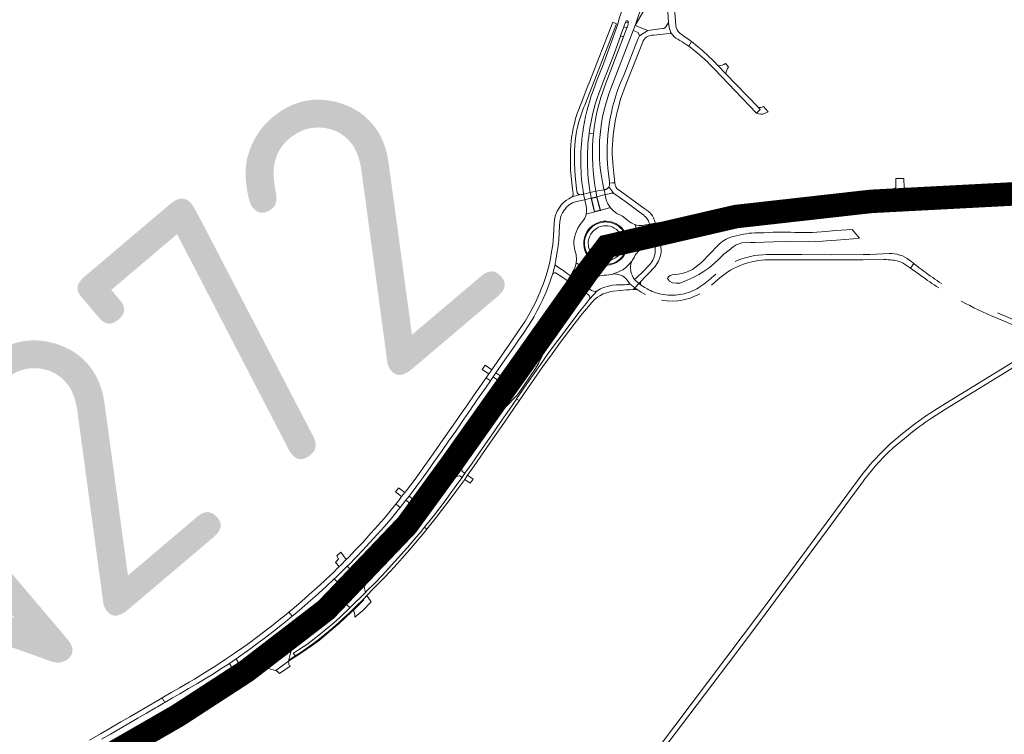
# Model space of a CAD drawing. Header units: metres. Extents: x 166325 to 190320, y 381923 to 404576.
# Tile 721 of 1056: x 174674 to 175302, y 394860 to 395316. Entities that reach past the tile are written whole.
import ezdxf

# ---------------------------------------------------------------- set-up
doc = ezdxf.new("R2010")
doc.units = ezdxf.units.M
for name, color, linetype, lineweight in [('B-WE-OG-WATER_MEER-GV', 8, 'Continuous', 18), ('B-WE-VH-VERHARDING_ASFALT-GV', 8, 'Continuous', 18), ('B-WE-VH-VERHARDING_BETON-GV', 8, 'Continuous', 18), ('B-WE-VH-VERHARDING_BETONSTRAATSTEEN-GV', 8, 'Continuous', 18), ('B-WE-VH-VERHARDING_N-WEG', 8, 'Continuous', 18), ('B-WE-VH-VERHARDING_STRAATBAKSTEEN-GV', 8, 'Continuous', 18), ('X-XX-AL-TEKENBLAD-T50', 4, 'Continuous', 50)]:
    doc.layers.add(name, color=color, linetype=linetype, lineweight=lineweight)
doc.styles.add('NLCS-ISO-M500-T50', font='NLCS-ISO.ttf', dxfattribs={"height": 2.5})

msp = doc.modelspace()

# ---------------------------------------------------------------- linework, layer by layer
at = {"layer": 'B-WE-OG-WATER_MEER-GV'}
for points in [[(175127.935, 395177.094, 0.1381617), (175119.154, 395171.791)], [(175142.546, 395179.623, 0.0640236), (175135.252, 395178.778)], [(175187.781, 395180.59, -0.0465622), (175165.209, 395180.163)], [(175108.431, 395160.895, -0.1976781), (175091.13, 395153.201)], [(175091.13, 395153.201, 0.2905633), (175086.812, 395150.494)]]:
    msp.add_lwpolyline(points, format="xyb", dxfattribs=at)
at = {"layer": 'B-WE-OG-WATER_MEER-GV', "flags": 128}
for points in [[(175135.252, 395178.778), (175127.935, 395177.094)], [(175165.209, 395180.163), (175154.203, 395180.039), (175148.212, 395179.788), (175142.546, 395179.623)], [(175142.721, 395173.626), (175148.424, 395173.792), (175154.362, 395174.04), (175165.277, 395174.163), (175176.615, 395174.006), (175185.915, 395174.354), (175188.279, 395174.611), (175194.559, 395175.134), (175205.33, 395175.896), (175209.304, 395176.394), (175204.613, 395181.86), (175194.098, 395181.116), (175187.781, 395180.59)], [(175086.812, 395150.494), (175088.097, 395148.887), (175089.939, 395147.894), (175092.298, 395147.534), (175094.724, 395147.641), (175097.54, 395148.618), (175103.243, 395151.294), (175106.79, 395153.158), (175109.633, 395154.752), (175113.356, 395157.38), (175118.778, 395162.165), (175122.853, 395166.173), (175126.256, 395168.656), (175128.677, 395170.678), (175130.581, 395171.982), (175134.338, 395173.418), (175136.51, 395173.677), (175139.636, 395173.502), (175142.721, 395173.626)], [(175119.154, 395171.791), (175108.431, 395160.895)]]:
    msp.add_lwpolyline(points, dxfattribs=at)
at = {"layer": 'B-WE-VH-VERHARDING_ASFALT-GV', "flags": 128}
for points in [[(175066.186, 395311.994), (175076.025, 395341.066), (175079.16, 395352.719), (175079.653, 395354.554), (175084.326, 395376.665), (175084.56, 395377.77), (175087.16, 395401.573), (175088.69, 395415.576), (175088.96, 395423.93)], [(175072.797, 395375.632), (175070.886, 395365.972), (175068.963, 395357.757), (175068.507, 395355.807), (175062.896, 395335.94), (175056.07, 395316.328), (175055.156, 395312.776), (175048.825, 395295.159), (175045.364, 395285.906), (175042.002, 395277.486), (175039.384, 395270.3)], [(175042.964, 395268.653), (175045.876, 395276.022), (175049.094, 395284.108), (175053.017, 395294.606), (175056.824, 395305.091), (175056.927, 395305.38), (175058.997, 395311.189), (175060.016, 395314.153), (175060.183, 395314.574)], [(175034.11, 395261.199), (175054.374, 395313.071), (175051.887, 395314.138), (175036.837, 395275.493), (175036.081, 395273.402), (175031.732, 395262.25)], [(175060.907, 395310.431), (175058.714, 395304.651), (175046.875, 395273.446)], [(175050.793, 395271.884), (175064.877, 395308.83), (175066.186, 395311.994)], [(175061.742, 395313.664), (175060.016, 395314.153), (175058.997, 395311.189), (175060.907, 395310.431)], [(175083.631, 395309.954), (175078.802, 395309.429), (175074.378, 395308.796), (175069.003, 395305.461), (175068.001, 395303.315), (175059.144, 395280.711)], [(175087.965, 395310.858), (175087.526, 395313.945), (175085.791, 395311.171)], [(175078.029, 395305.782), (175086.082, 395306.588), (175089.345, 395306.824)], [(175061.35, 395276.931), (175070.803, 395301.01)], [(175124.115, 395281.209), (175119.204, 395286.34), (175116.17, 395289.51), (175109.261, 395295.82), (175105.769, 395298.807), (175102.212, 395301.718), (175100.36, 395298.84)], [(175113.857, 395287.133), (175116.679, 395284.243), (175143.582, 395256.132), (175146.017, 395258.326), (175144.586, 395259.822), (175124.115, 395281.209)], [(175048.535, 395223.758), (175048.745, 395220.963), (175049.863, 395212.273), (175049.902, 395211.338), (175051.732, 395211.521), (175053.222, 395211.703), (175052.686, 395217.664), (175051.946, 395223.846), (175051.864, 395224.535), (175051.559, 395229.848)], [(175026.008, 395202.738), (175030.595, 395204.011), (175030.7, 395204.018), (175030.456, 395204.093), (175030.223, 395204.196), (175030.004, 395204.328), (175029.802, 395204.485), (175029.621, 395204.666), (175029.463, 395204.867), (175029.331, 395205.086), (175029.227, 395205.319), (175028.736, 395208.03)], [(175040.341, 395211.394), (175041.117, 395206.197), (175046.381, 395207.149), (175046.299, 395207.479), (175045.338, 395212.022)], [(175026.256, 395207.502), (175026.725, 395204.98)], [(175033.345, 395204.353), (175037.549, 395205.343)], [(175302.352, 395207.581), (175293.061, 395207.028), (175278.078, 395206.536), (175262.704, 395206.176), (175250.158, 395205.972), (175240.767, 395205.689), (175235.099, 395205.577), (175230.723, 395205.378), (175230.738, 395205.021), (175230.863, 395202.073), (175230.878, 395201.723), (175246.725, 395202.236), (175258.834, 395202.386), (175271.818, 395202.64), (175279.36, 395202.915), (175283.061, 395202.924), (175289.424, 395203.281), (175301.168, 395203.876), (175316.102, 395204.895)], [(175228.183, 395166.458), (175220.203, 395166.006), (175215.909, 395165.898), (175211.613, 395165.869), (175191.376, 395165.737), (175172.518, 395165.871), (175158.677, 395165.844), (175150.149, 395165.853)], [(175151.071, 395162.44), (175158.091, 395162.483), (175172.509, 395162.571), (175191.375, 395162.437), (175211.634, 395162.569), (175224.875, 395162.656)], [(175237.972, 395159.804), (175241.802, 395157.212), (175243.919, 395160.183), (175241.143, 395162.372)], [(175250.427, 395155.104), (175249.139, 395156.092), (175247.399, 395157.381), (175243.919, 395160.183), (175241.802, 395157.212), (175241.806, 395157.209), (175248.482, 395152.437)], [(175117.642, 395153.264), (175114.977, 395151.003), (175114.337, 395150.459)], [(175073.803, 395143.98), (175072.431, 395144.763), (175070.221, 395146.05), (175068.57, 395147.329), (175066.027, 395144.624), (175067.487, 395143.563)], [(175069.711, 395148.543), (175068.57, 395147.329), (175070.221, 395146.05)], [(175114.91, 395146.238), (175117.071, 395148.178)], [(175117.071, 395148.178), (175120.225, 395151.009)], [(175083.118, 395136.667), (175083.766, 395136.578), (175086.577, 395136.27), (175090.055, 395136.177), (175093.386, 395136.35)], [(175326.953, 395116.471), (175322.336, 395118.185), (175317.771, 395120.032), (175314.194, 395121.504), (175297.288, 395128.633)], [(175296.074, 395125.689), (175314.107, 395118.138), (175320.765, 395115.388)], [(175255.218, 395061.5), (175264.221, 395067.163), (175314.195, 395098.014), (175312.573, 395100.538), (175261.301, 395069.063), (175251.381, 395062.664), (175244.361, 395057.664), (175237.531, 395052.312)], [(175233.029, 395044.53), (175240.221, 395050.442)], [(175223.673, 395040.066), (175217.561, 395033.562), (175216.165, 395032.012), (175210.831, 395025.252), (175146.141, 394937.75), (175069.314, 394835.979), (175063.501, 394828.279), (175065.94, 394826.341), (175071.756, 394834.02), (175130.311, 394911.341), (175146.081, 394932.471), (175210.161, 395019.163)], [(174758.718, 394859.259), (174760.411, 394860.255), (174766.489, 394863.798), (174767.975, 394864.664), (174773.387, 394867.851), (174777.269, 394870.138), (174782.486, 394873.196), (174788.383, 394876.77), (174794.89, 394880.643), (174800.564, 394884.101), (174806.365, 394887.757), (174812.633, 394891.754), (174818.9, 394895.887), (174824.678, 394899.748), (174829.083, 394902.692), (174829.228, 394902.789), (174833.358, 394905.683), (174838.006, 394909.262), (174847.622, 394916.639), (174847.821, 394917.082), (174851.95, 394920.472), (174856.137, 394923.963), (174856.498, 394924.258), (174856.253, 394924.556), (174854.387, 394926.817), (174854.18, 394927.067), (174850.943, 394924.417), (174844.492, 394919.203), (174841.176, 394916.595), (174837.053, 394913.372), (174833.369, 394910.592), (174828.722, 394907.216), (174824.374, 394904.152), (174818.994, 394900.404), (174812.561, 394896.094), (174806.233, 394891.97), (174798.5, 394887.119), (174792.035, 394883.079), (174786.715, 394879.892), (174778.61, 394875.058), (174773.698, 394872.155), (174771.588, 394870.925), (174767.81, 394868.723), (174764.679, 394866.892), (174763.691, 394866.314), (174757.895, 394862.973), (174756.889, 394862.385), (174757.053, 394862.105), (174758.535, 394859.572)], [(174725.953, 394856.683), (174731.626, 394860.005), (174737.725, 394863.547), (174743.914, 394867.149), (174748.997, 394870.115), (174754.623, 394873.407), (174760.302, 394876.726), (174761.515, 394877.425), (174765.359, 394879.639), (174766.202, 394880.132), (174765.369, 394881.556), (174764.507, 394883.029), (174761.844, 394881.48), (174755.265, 394877.648), (174748.994, 394873.991), (174743.915, 394871.043), (174738.295, 394867.714), (174731.759, 394863.974), (174725.227, 394860.18), (174718.244, 394856.067)], [(174747.134, 394856.686), (174756.889, 394862.385), (174756.736, 394862.646), (174755.263, 394865.164), (174755.072, 394865.49), (174748.7, 394861.754), (174739.985, 394856.681)], [(174758.535, 394859.572), (174757.053, 394862.105), (174756.889, 394862.385), (174747.134, 394856.686)]]:
    msp.add_lwpolyline(points, dxfattribs=at)
at = {"layer": 'B-WE-VH-VERHARDING_ASFALT-GV'}
for points in [[(175060.907, 395310.431, 0.0905774), (175061.742, 395313.664)], [(175085.791, 395311.171, -0.2799198), (175083.631, 395309.954)], [(175070.803, 395301.01, -0.3528922), (175078.029, 395305.782)], [(175100.36, 395298.84, -0.0310281), (175113.857, 395287.133)], [(175059.144, 395280.711, 0.1243305), (175048.535, 395223.758)], [(175051.559, 395229.848, -0.0991249), (175061.35, 395276.931)], [(175043.809, 395242.341, -0.0707513), (175050.793, 395271.884)], [(175039.384, 395270.3, 0.0531857), (175032.749, 395243.845)], [(175031.732, 395262.25, 0.0483885), (175026.754, 395246.543)], [(175029.201, 395245.956, -0.0482245), (175034.11, 395261.199)], [(175026.754, 395246.543, 0.0186246), (175025.655, 395240.256)], [(175028.101, 395239.84, -0.0186253), (175029.201, 395245.956)], [(175025.655, 395240.256, 0.0639004), (175026.256, 395207.502)], [(175028.736, 395208.03, -0.0544165), (175028.101, 395239.84)], [(175032.749, 395243.845, 0.0773321), (175033.345, 395204.353)], [(175037.549, 395205.343, -0.0755383), (175036.873, 395243.284)], [(175039.616, 395242.911, 0.0643148), (175040.341, 395211.394)], [(175045.338, 395212.022, -0.0707491), (175043.809, 395242.341)], [(175026.725, 395204.98, -0.2430486), (175026.008, 395202.738)], [(175150.149, 395165.853, 0.106044), (175129.93, 395161.397)], [(175241.143, 395162.372, 0.1782343), (175228.183, 395166.458)], [(175120.225, 395151.009, -0.1793134), (175151.071, 395162.44)], [(175224.875, 395162.656, -0.0322609), (175230.299, 395162.337)], [(175230.299, 395162.337, -0.1134942), (175237.972, 395159.804)], [(175248.482, 395152.437, 0.0154121), (175259.794, 395144.553)], [(175261.56, 395147.342, -0.0154108), (175250.427, 395155.104)], [(175070.221, 395146.05, -0.3361072), (175069.711, 395148.543)], [(175114.337, 395150.459, -0.0406716), (175105.445, 395143.99)], [(175067.487, 395143.563, 0.0337034), (175072.845, 395140.338)], [(175082.928, 395140.563, -0.0735247), (175073.803, 395143.98)], [(175094.63, 395140.299, -0.0912663), (175082.928, 395140.563)], [(175093.386, 395136.35, 0.0925893), (175107.373, 395140.809)], [(175105.445, 395143.99, -0.0836839), (175094.63, 395140.299)], [(175274.179, 395136.173, 0.0301612), (175296.074, 395125.689)], [(175240.221, 395050.442, -0.0285204), (175255.218, 395061.5)], [(175237.531, 395052.312, 0.0298801), (175223.673, 395040.066)], [(175221.219, 395033.001, -0.0331204), (175233.029, 395044.53)], [(175210.161, 395019.163, -0.0293241), (175221.219, 395033.001)]]:
    msp.add_lwpolyline(points, format="xyb", dxfattribs=at)
at = {"layer": 'B-WE-VH-VERHARDING_ASFALT-GV', "flags": 128}
for points in [[(175074.378, 395308.796), (175066.186, 395311.994), (175064.877, 395308.83), (175068.211, 395307.595), (175069.003, 395305.461)], [(175049.504, 395209.106), (175049.238, 395208.72), (175048.941, 395208.384), (175048.579, 395208.059), (175048.242, 395207.811), (175047.987, 395207.66), (175047.754, 395207.545), (175047.53, 395207.451), (175047.292, 395207.354), (175047.105, 395207.287), (175046.939, 395207.229), (175046.381, 395207.149), (175047.041, 395204.088), (175049.58, 395204.633), (175050.967, 395204.932), (175051.653, 395205), (175052.032, 395205.019), (175052.539, 395204.908)], [(175049.702, 395209.556), (175049.504, 395209.106), (175052.539, 395204.908), (175053.092, 395204.64), (175060.224, 395199.441), (175068.763, 395193.209), (175071.666, 395190.964), (175072.006, 395190.651), (175072.751, 395189.966), (175073.429, 395189.182), (175073.897, 395188.58), (175074.307, 395187.987), (175074.699, 395187.348), (175074.863, 395186.953), (175074.932, 395186.773), (175075.015, 395186.555), (175075.145, 395186.09), (175075.3, 395185.169), (175079.005, 395185.793), (175078.679, 395187.157), (175078.587, 395187.541), (175077.965, 395189.337), (175077.309, 395190.568), (175076.876, 395191.139), (175076.472, 395191.671), (175075.971, 395192.174), (175075.432, 395192.669), (175074.951, 395193.029), (175074.403, 395193.443), (175073.837, 395193.886), (175072.68, 395194.777), (175066.245, 395199.431), (175064.798, 395200.482), (175057.425, 395205.842), (175055.38, 395207.347), (175054.595, 395208.059), (175053.865, 395209.045), (175053.559, 395209.875), (175053.434, 395210.486), (175053.273, 395211.126), (175053.222, 395211.703), (175051.732, 395211.521), (175049.902, 395211.338), (175049.944, 395210.423), (175049.945, 395210.409)], [(175013.769, 395153.633), (175015.255, 395159.694), (175015.294, 395160.054), (175015.399, 395160.925), (175015.678, 395162.664), (175016.071, 395164.82), (175016.554, 395167.623), (175017.105, 395171.315), (175017.523, 395175.11), (175017.85, 395180.01), (175018.001, 395184.315), (175018.177, 395186.729), (175018.331, 395187.908), (175018.567, 395189.27), (175018.603, 395189.478), (175019.063, 395190.849), (175019.956, 395192.564), (175020.957, 395194.234), (175021.47, 395194.864), (175022.381, 395195.983), (175024.215, 395197.602), (175026.311, 395198.81), (175028.214, 395199.418), (175029.914, 395199.962), (175032.932, 395200.622), (175034.039, 395200.865), (175033.345, 395204.353), (175032.713, 395204.234), (175032.177, 395204.134), (175032.084, 395204.116), (175031.985, 395204.109), (175030.7, 395204.018), (175030.595, 395204.011), (175026.008, 395202.738), (175025.586, 395202.373), (175025.018, 395202.078), (175023.817, 395201.437), (175022.345, 395200.537), (175020.53, 395198.991), (175019.263, 395197.686), (175017.929, 395195.953), (175016.364, 395193.515), (175015.775, 395192.114), (175015.211, 395190.25), (175014.795, 395188.253), (175014.583, 395185.399), (175014.441, 395182.17), (175014.15, 395177.737), (175013.624, 395172.099), (175012.79, 395167.593), (175012.159, 395163.327), (175011.543, 395160.064), (175010.818, 395157.014), (175010.154, 395154.646), (175009.98, 395154.026), (175009.481, 395152.528), (175008.83, 395150.577), (175007.699, 395147.484), (175006.296, 395143.887), (175005.541, 395142.04), (175004.578, 395139.684), (175002.983, 395136.185), (175001.1, 395132.475), (174999.651, 395129.679), (174998.679, 395127.898), (174996.861, 395124.845), (174996.023, 395123.443), (174991.354, 395116.515), (174986.454, 395109.314), (174980.765, 395101.014), (174975.62, 395093.656), (174974.747, 395092.396), (174972.88, 395089.703), (174971.133, 395087.185), (174972.451, 395086.276), (174973.9, 395085.276), (174975.638, 395087.798), (174977.433, 395090.465), (174981.678, 395096.577), (174985.186, 395101.649), (174988.348, 395106.213), (174988.736, 395106.785), (174991.715, 395111.182), (174994.974, 395115.804), (174998.134, 395120.499), (175000.56, 395124.277), (175001.795, 395126.371), (175003.536, 395129.736), (175005.576, 395133.706), (175007.343, 395137.233), (175008.802, 395140.647), (175008.979, 395141.059), (175010.262, 395144.26), (175011.751, 395148.184), (175012.829, 395151.522)], [(175037.549, 395205.343), (175033.345, 395204.353), (175034.039, 395200.865), (175034.502, 395200.97), (175037.858, 395201.726), (175038.206, 395201.805), (175037.86, 395203.593)], [(175041.117, 395206.197), (175037.549, 395205.343), (175037.86, 395203.593), (175038.206, 395201.805), (175041.85, 395202.665)], [(175046.381, 395207.149), (175041.117, 395206.197), (175041.85, 395202.665), (175042.328, 395202.797), (175046.515, 395203.944), (175047.041, 395204.088)], [(175170.45, 395200.632), (175170.534, 395200.161), (175171.038, 395197.326), (175171.099, 395196.981), (175174.763, 395197.425), (175194.427, 395199.443), (175210.714, 395200.694), (175229.081, 395201.665), (175230.878, 395201.723), (175230.863, 395202.073), (175230.738, 395205.021), (175230.723, 395205.378), (175229.125, 395205.344), (175221.975, 395205.101), (175212.356, 395204.586), (175203.183, 395203.924), (175199.435, 395203.601), (175196.457, 395203.39), (175192.408, 395203.049), (175181.475, 395201.953), (175172.119, 395200.855)], [(175171.099, 395196.981), (175171.151, 395196.687), (175171.672, 395193.757), (175171.765, 395193.233), (175177.408, 395193.94), (175193.704, 395195.683), (175200.042, 395196.188), (175214.648, 395197.352), (175231.034, 395198.069), (175231.017, 395198.467), (175230.892, 395201.397), (175230.878, 395201.723), (175229.081, 395201.665), (175210.714, 395200.694), (175194.427, 395199.443), (175174.763, 395197.425)], [(175331.096, 395202.636), (175331.021, 395203.11), (175330.758, 395205.984), (175330.689, 395206.314), (175316.102, 395204.895), (175301.168, 395203.876), (175289.424, 395203.281), (175283.061, 395202.924), (175279.36, 395202.915), (175271.818, 395202.64), (175258.834, 395202.386), (175246.725, 395202.236), (175230.878, 395201.723), (175230.892, 395201.397), (175231.017, 395198.467), (175231.034, 395198.069), (175234.197, 395198.207), (175252.314, 395198.627), (175273.486, 395199.093), (175293.595, 395199.691), (175314.168, 395200.987), (175321.941, 395201.643)], [(175171.099, 395196.981), (175171.038, 395197.326), (175170.534, 395200.161), (175170.45, 395200.632), (175164.432, 395199.828), (175153.828, 395198.25), (175144.516, 395196.761), (175130.91, 395194.515), (175130.99, 395194.067), (175131.506, 395191.161), (175131.588, 395190.702), (175131.6, 395190.632), (175132.03, 395190.716), (175159.694, 395195.472), (175168.489, 395196.665)], [(175171.765, 395193.233), (175171.672, 395193.757), (175171.151, 395196.687), (175171.099, 395196.981), (175168.489, 395196.665), (175159.694, 395195.472), (175132.03, 395190.716), (175131.6, 395190.632), (175131.614, 395190.554), (175131.684, 395190.162), (175132.202, 395187.247), (175132.268, 395186.878), (175140.405, 395188.455), (175147.995, 395189.902), (175162.782, 395192.107)], [(175131.6, 395190.632), (175131.588, 395190.702), (175131.506, 395191.161), (175130.99, 395194.067), (175130.91, 395194.515), (175119.646, 395192.696), (175106.786, 395190.55), (175095.494, 395188.659), (175094.763, 395188.63), (175094.868, 395188.18), (175095.608, 395185.011), (175095.699, 395184.619), (175096.123, 395184.597), (175096.306, 395184.534), (175096.482, 395184.441), (175096.669, 395184.279), (175096.815, 395184.036), (175096.861, 395183.874), (175096.875, 395183.825), (175097.148, 395183.867)], [(175132.268, 395186.878), (175132.202, 395187.247), (175131.684, 395190.162), (175131.614, 395190.554), (175131.6, 395190.632), (175097.148, 395183.867), (175096.875, 395183.825), (175096.885, 395183.79), (175096.848, 395183.394), (175096.683, 395183.053), (175096.457, 395182.826), (175096.136, 395182.745), (175096.236, 395182.318), (175097.117, 395178.58), (175097.198, 395178.218), (175109.166, 395181.433), (175127.519, 395185.958)], [(175079.944, 395181.812), (175076.298, 395181.134), (175077.07, 395177.998), (175080.712, 395178.905)], [(175082.221, 395164.591), (175082.511, 395165.838), (175082.708, 395167.534), (175082.706, 395167.648), (175082.689, 395168.715), (175082.485, 395170.915), (175082.041, 395172.956), (175081.84, 395173.813), (175078.431, 395172.896), (175078.641, 395171.776), (175078.934, 395170.213), (175079.015, 395168.116), (175078.906, 395166.83), (175078.838, 395166.022), (175078.306, 395164.153), (175077.503, 395162.378), (175076.774, 395161.251), (175075.463, 395159.476), (175074.144, 395157.946), (175072.459, 395156.201), (175070.166, 395153.951), (175068.216, 395152.116), (175066.753, 395150.779), (175065.805, 395149.913), (175068.57, 395147.329), (175069.711, 395148.543), (175069.813, 395148.652), (175072.741, 395151.766), (175075.697, 395154.767), (175077.496, 395156.666), (175078.914, 395158.287), (175080.034, 395159.842), (175081.137, 395161.666)], [(175015.255, 395159.694), (175013.769, 395153.633), (175013.895, 395153.819), (175014.089, 395153.954), (175014.342, 395154.063), (175014.696, 395154.153), (175015.452, 395154.113), (175017.619, 395152.893), (175018.182, 395152.576), (175022.275, 395149.706), (175023.047, 395149.165), (175024.909, 395152.326), (175024.155, 395152.875), (175022.807, 395153.857), (175020.327, 395155.597), (175020.009, 395155.807), (175017.879, 395157.212), (175015.727, 395158.677), (175015.419, 395159.048), (175015.33, 395159.193), (175015.272, 395159.449)], [(175052.572, 395153.52), (175054, 395153.418), (175055.454, 395153.206), (175056.931, 395152.755), (175058.114, 395152.18), (175059.197, 395151.45), (175060.181, 395150.622), (175060.949, 395149.779), (175061.734, 395148.776), (175062.427, 395147.827), (175062.829, 395147.256), (175066.027, 395144.624), (175068.57, 395147.329), (175065.805, 395149.913), (175065.01, 395151.196), (175064.246, 395152.668), (175063.697, 395153.996), (175063.363, 395155.578), (175063.191, 395157.148), (175063.232, 395158.341), (175063.526, 395159.907), (175063.757, 395160.569), (175064.066, 395161.346), (175063.793, 395161.527), (175063.641, 395161.31), (175062.812, 395160.224), (175061.955, 395159.28), (175061.126, 395158.444), (175059.974, 395157.425), (175058.594, 395156.376), (175058.291, 395156.189), (175057.357, 395155.613), (175055.633, 395154.784), (175054.179, 395154.212), (175052.51, 395153.738)], [(175065.037, 395143.571), (175065.972, 395144.565), (175066.027, 395144.624), (175062.829, 395147.256), (175062.609, 395147.136), (175062.349, 395146.986), (175061.98, 395146.864), (175061.727, 395146.78), (175060.836, 395146.685), (175059.494, 395146.618), (175056.735, 395146.498), (175054.374, 395146.508), (175051.801, 395146.234), (175049.242, 395145.744), (175046.036, 395144.797), (175044.155, 395143.966), (175041.976, 395142.813), (175037.147, 395137.389), (175036.95, 395137.107), (175036.344, 395136.328), (175034.864, 395134.642), (175032.898, 395132.12), (175029.752, 395128.037), (175028.581, 395126.52), (175025.73, 395122.903), (175022.161, 395118.148), (175016.848, 395111.104), (175011.567, 395103.993), (175005.752, 395095.71), (174998.606, 395085.474), (174990.61, 395073.816), (174990.833, 395073.658), (174992.142, 395072.727), (174992.253, 395072.648), (174997.821, 395080.649), (175007.387, 395094.413), (175013.283, 395102.617), (175018.631, 395110.054), (175023.85, 395117.018), (175027.205, 395121.372), (175030.313, 395125.325), (175031.374, 395126.701), (175035.165, 395131.332), (175038.59, 395135.342), (175038.808, 395135.573), (175040.326, 395137.183), (175042.157, 395138.777), (175043.611, 395139.626), (175045.878, 395140.722), (175048.792, 395141.73), (175050.627, 395142.306), (175052.151, 395142.592), (175057.016, 395142.939), (175060.628, 395143.253), (175062.619, 395143.402)], [(175041.976, 395142.813), (175041.052, 395142.43), (175040.66, 395142.375), (175039.76, 395142.494), (175038.906, 395142.691), (175038.425, 395142.956), (175036.353, 395144.41), (175035.491, 395145.016), (175033.357, 395142.259), (175034.216, 395141.68), (175036.242, 395140.314), (175036.503, 395140.064), (175036.791, 395139.698), (175036.939, 395139.494), (175037.04, 395139.304), (175037.24, 395138.792), (175037.315, 395138.361), (175037.304, 395137.784), (175037.147, 395137.389)], [(175067.487, 395143.563), (175066.027, 395144.624), (175065.972, 395144.565), (175065.037, 395143.571), (175066.088, 395143.567)], [(175007.884, 395115.676), (175013.389, 395123.712), (175017.861, 395130.233), (175018.146, 395130.635), (175018.302, 395130.856), (175018.191, 395130.955), (175018.093, 395131.123), (175018.016, 395131.302), (175017.922, 395131.608), (175017.916, 395131.747), (175018.033, 395132.13), (175018.077, 395132.199), (175017.734, 395132.44), (175014.808, 395134.502), (175014.586, 395134.659), (175012.936, 395131.922), (175009.049, 395125.419), (175005.391, 395119.49), (175002.584, 395114.906), (174999.562, 395110.173), (174995.207, 395103.69), (174994.777, 395103.058), (174988.366, 395093.65), (174987.738, 395092.738), (174988.05, 395092.523), (174990.487, 395090.842), (174990.691, 395090.701), (174991.857, 395092.385), (174995.96, 395098.281), (175000.384, 395104.675)], [(175022.996, 395129), (175022.878, 395128.843), (175019.655, 395124.567), (175014.689, 395118.105), (175011.461, 395113.741), (175008.312, 395109.465), (175005.195, 395105.279), (175001.802, 395100.501), (174993.641, 395088.665), (174991.764, 395085.979), (174985.69, 395077.142), (174985.191, 395076.415), (174982.483, 395072.562), (174976.839, 395064.389), (174971.66, 395056.898), (174966.593, 395049.396), (174964.522, 395046.27), (174969.915, 395052.973), (174972.486, 395056.222), (174976.149, 395060.584), (174983.254, 395068.303), (174990.916, 395076.153), (174991.618, 395076.989), (174992.263, 395077.801), (175002.707, 395093.097), (175004.777, 395096.891), (175008.436, 395104.256), (175012.693, 395112.434), (175015.435, 395117.18), (175019.907, 395124.019), (175023.081, 395128.936)], [(175022.878, 395128.843), (175022.591, 395129.032), (175019.997, 395130.881), (175019.727, 395131.073), (175019.672, 395130.999), (175019.231, 395130.746), (175019.042, 395130.731), (175018.656, 395130.674), (175018.473, 395130.704), (175018.302, 395130.856), (175018.146, 395130.635), (175017.861, 395130.233), (175013.389, 395123.712), (175007.884, 395115.676), (175000.384, 395104.675), (174995.96, 395098.281), (174991.857, 395092.385), (174990.691, 395090.701), (174991.03, 395090.466), (174993.425, 395088.814), (174993.641, 395088.665), (175001.802, 395100.501), (175005.195, 395105.279), (175008.312, 395109.465), (175011.461, 395113.741), (175014.689, 395118.105), (175019.655, 395124.567)], [(174945.735, 395032.194), (174946.044, 395031.943), (174948.292, 395030.123), (174948.549, 395029.914), (174953.258, 395036.537), (174968.421, 395058.274), (174977.295, 395071.078), (174982.722, 395079.19), (174983.843, 395080.811), (174990.691, 395090.701), (174990.487, 395090.842), (174988.05, 395092.523), (174987.738, 395092.738), (174985.6, 395089.631), (174983.248, 395086.215), (174979.76, 395081.233), (174978.875, 395079.969), (174976.322, 395076.312), (174974.958, 395074.36), (174967.323, 395063.193), (174966.116, 395061.427), (174956.579, 395047.718), (174948.656, 395036.296)], [(174948.549, 395029.914), (174948.801, 395029.71), (174951.084, 395027.861), (174951.299, 395027.687), (174955.094, 395032.981), (174960.183, 395039.773), (174964.522, 395046.27), (174966.593, 395049.396), (174971.66, 395056.898), (174976.839, 395064.389), (174982.483, 395072.562), (174985.191, 395076.415), (174985.69, 395077.142), (174991.764, 395085.979), (174993.641, 395088.665), (174993.425, 395088.814), (174991.03, 395090.466), (174990.691, 395090.701), (174983.843, 395080.811), (174982.722, 395079.19), (174977.295, 395071.078), (174968.421, 395058.274), (174953.258, 395036.537)], [(174973.9, 395085.276), (174972.451, 395086.276), (174971.133, 395087.185), (174969.986, 395085.53), (174968.252, 395083.063), (174965.055, 395078.516), (174960.329, 395071.714), (174958.602, 395069.209), (174955.936, 395065.341), (174951.549, 395059.167), (174947.548, 395053.329), (174942.106, 395045.453), (174937.467, 395038.763), (174932.14, 395031.203), (174925.897, 395022.488), (174920.341, 395015.328), (174919.317, 395014.007), (174917.275, 395011.445), (174915.4, 395008.95), (174913.638, 395006.717), (174914.979, 395005.63), (174916.296, 395004.564), (174920.055, 395009.211), (174922.077, 395011.74), (174923.943, 395014.223), (174926.965, 395018.245), (174930.269, 395022.684), (174934.058, 395027.874), (174938.267, 395033.988), (174942.725, 395040.215), (174947.186, 395046.727), (174951.743, 395053.257), (174956.922, 395060.77), (174961.433, 395067.256), (174962.109, 395068.227), (174966.799, 395075.044), (174971.116, 395081.237)], [(174990.158, 395069.487), (174992.253, 395072.648), (174992.142, 395072.727), (174990.833, 395073.658), (174990.61, 395073.816), (174990.434, 395073.559), (174985.805, 395066.877), (174981.211, 395060.144), (174976.692, 395053.657), (174968.83, 395042.364), (174961.831, 395032.211), (174957.65, 395026.327), (174955.809, 395023.731), (174953.194, 395020.108), (174946.082, 395010.26), (174944.329, 395007.969), (174938.182, 394999.935), (174931.879, 394991.941), (174933.36, 394990.741), (174937.618, 394996.032), (174939.298, 394998.2), (174946.144, 395007.033), (174946.373, 395007.342), (174951.776, 395014.645), (174957.495, 395022.465), (174959.315, 395025.093), (174963.63, 395031.117), (174973.505, 395045.444), (174982.971, 395058.999), (174988.88, 395067.621)], [(174948.549, 395029.914), (174948.292, 395030.123), (174946.044, 395031.943), (174945.735, 395032.194), (174940.822, 395025.295), (174940.71, 395025.142), (174933.038, 395014.718), (174930.995, 395012.06), (174929.917, 395010.656), (174926.599, 395006.338), (174923.041, 395001.897), (174921.682, 395000.201), (174921.95, 394999.984), (174924.221, 394998.144), (174924.469, 394997.944), (174928.672, 395003.159), (174931.911, 395007.38), (174935.769, 395012.416), (174946.307, 395026.761)], [(174951.299, 395027.687), (174951.084, 395027.861), (174948.801, 395029.71), (174948.549, 395029.914), (174946.307, 395026.761), (174935.769, 395012.416), (174931.911, 395007.38), (174928.672, 395003.159), (174924.469, 394997.944), (174924.721, 394997.739), (174926.99, 394995.901), (174927.326, 394995.629), (174932.203, 395001.739), (174933.948, 395004), (174937.339, 395008.391), (174938.377, 395009.795), (174942.58, 395015.477), (174948.437, 395023.693)], [(174916.296, 395004.564), (174914.979, 395005.63), (174913.638, 395006.717), (174913.328, 395006.325), (174909.793, 395001.994), (174906.123, 394997.565), (174902.368, 394993.257), (174897.708, 394988.058), (174892.467, 394982.281), (174887.753, 394977.206), (174883.514, 394972.863), (174881.889, 394971.236), (174878.419, 394967.76), (174877.49, 394966.837), (174872.925, 394962.297), (174872.625, 394962.016), (174868.122, 394957.811), (174863.273, 394953.309), (174858.41, 394948.957), (174853.374, 394944.591), (174848.779, 394940.593), (174845.358, 394937.756), (174846.433, 394936.454), (174847.534, 394935.12), (174849.441, 394936.707), (174853.66, 394940.323), (174857.719, 394943.814), (174862.142, 394947.722), (174868.926, 394953.833), (174874.327, 394958.917), (174875.393, 394959.921), (174876.2, 394960.68), (174882.65, 394967.061), (174883.4, 394967.803), (174888.596, 394973.126), (174892.617, 394977.329), (174896.773, 394981.922), (174901.698, 394987.338), (174906.306, 394992.49), (174911.153, 394998.153), (174915.066, 395003.043)], [(174924.469, 394997.944), (174924.221, 394998.144), (174921.95, 394999.984), (174921.682, 395000.201), (174920.978, 394999.322), (174916.903, 394994.322), (174912.421, 394988.983), (174907.186, 394983.131), (174902.619, 394978.012), (174898.327, 394973.374), (174892.804, 394967.583), (174888.976, 394963.64), (174887.528, 394962.189), (174884.903, 394959.558), (174881.712, 394956.4), (174880.96, 394955.671), (174880.221, 394954.954), (174879.045, 394953.814), (174876.972, 394951.806), (174871.88, 394947.036), (174867.032, 394942.572), (174862.139, 394938.377), (174857.002, 394934.04), (174851.905, 394929.824), (174852.131, 394929.55), (174853.974, 394927.317), (174854.18, 394927.067), (174856.042, 394928.592), (174861.115, 394932.866), (174866.42, 394937.408), (174874.659, 394944.732), (174883.817, 394953.448), (174892.586, 394962.215), (174898.97, 394968.865), (174904.368, 394974.686), (174908.254, 394978.94), (174912.023, 394983.158), (174915.536, 394987.261), (174920.898, 394993.604), (174923.857, 394997.185)], [(174927.326, 394995.629), (174926.99, 394995.901), (174924.721, 394997.739), (174924.469, 394997.944), (174923.857, 394997.185), (174920.898, 394993.604), (174915.536, 394987.261), (174912.023, 394983.158), (174908.254, 394978.94), (174904.368, 394974.686), (174898.97, 394968.865), (174892.586, 394962.215), (174883.817, 394953.448), (174874.659, 394944.732), (174866.42, 394937.408), (174861.115, 394932.866), (174856.042, 394928.592), (174854.18, 394927.067), (174854.387, 394926.817), (174856.253, 394924.556), (174856.498, 394924.258), (174860.233, 394927.309), (174864.734, 394931.113), (174869.568, 394935.328), (174873.282, 394938.615), (174876.641, 394941.665), (174879.571, 394944.347), (174885.335, 394949.914), (174889.199, 394953.768), (174892.917, 394957.424), (174898.556, 394963.146), (174903.83, 394968.682), (174908.502, 394973.821), (174917.943, 394984.462), (174927.01, 394995.232)], [(174892.918, 394946.139), (174895.082, 394948.312), (174895.513, 394948.745), (174898.974, 394952.311), (174903.037, 394956.365), (174906.233, 394959.658), (174909.993, 394963.681), (174914.718, 394968.878), (174919.109, 394973.842), (174922.436, 394977.649), (174925.919, 394981.751), (174929.751, 394986.257), (174933.36, 394990.741), (174931.879, 394991.941), (174929.661, 394989.128), (174925.764, 394984.489), (174921.029, 394979.054), (174915.132, 394972.43), (174910.684, 394967.473), (174904.995, 394961.299), (174900.09, 394956.206), (174894.912, 394951.093), (174894.195, 394950.38), (174884.435, 394940.743), (174877.98, 394934.551), (174873.826, 394930.815), (174869.256, 394926.957), (174865.453, 394923.825), (174861.414, 394920.642), (174857.377, 394917.637), (174851.452, 394913.609), (174848.308, 394911.574), (174848.416, 394911.411), (174849.403, 394909.924), (174849.456, 394909.844), (174851.615, 394911.234), (174854.731, 394913.294), (174857.675, 394915.351), (174861.224, 394917.923), (174863.779, 394919.828), (174867.466, 394922.78), (174870.46, 394925.235), (174873.632, 394927.943), (174877.061, 394930.964), (174880.278, 394933.851), (174884.144, 394937.485), (174888.146, 394941.342)], [(174847.534, 394935.12), (174846.433, 394936.454), (174845.358, 394937.756), (174843.557, 394936.262), (174838.992, 394932.59), (174834.258, 394928.881), (174829.258, 394925.012), (174824.771, 394921.623), (174820.165, 394918.232), (174815.166, 394914.664), (174811.538, 394912.159), (174809.812, 394910.97), (174805.442, 394907.956), (174804.796, 394907.511), (174799.414, 394903.932), (174794.982, 394901.089), (174789.876, 394897.889), (174785.187, 394895.063), (174781.825, 394893.147), (174775.615, 394889.513), (174770.379, 394886.445), (174764.507, 394883.029), (174765.369, 394881.556), (174766.202, 394880.132), (174771.174, 394883.043), (174775.791, 394885.743), (174781.409, 394889.034), (174787.006, 394892.266), (174791.636, 394895.09), (174796.624, 394898.086), (174801.956, 394901.508), (174807.443, 394905.075), (174811.659, 394907.934), (174820.375, 394914.18), (174825.033, 394917.566), (174829.518, 394920.885), (174835.12, 394925.189), (174840.273, 394929.231), (174844.593, 394932.67)], [(174818.994, 394900.404), (174824.374, 394904.152), (174828.722, 394907.216), (174833.369, 394910.592), (174837.053, 394913.372), (174841.176, 394916.595), (174844.492, 394919.203), (174850.943, 394924.417), (174854.18, 394927.067), (174853.974, 394927.317), (174852.131, 394929.55), (174851.905, 394929.824), (174850.572, 394928.722), (174844.839, 394923.996), (174839.329, 394919.613), (174834.399, 394915.788), (174829.934, 394912.515), (174824.287, 394908.503), (174819.922, 394905.417), (174818.53, 394904.445), (174815.398, 394902.256), (174810.468, 394898.948), (174807.8, 394897.221), (174804.808, 394895.284), (174798.847, 394891.535), (174792.227, 394887.459), (174786.199, 394883.76), (174780.297, 394880.273), (174774.385, 394876.727), (174769.777, 394874.022), (174767.891, 394872.915), (174765.052, 394871.283), (174762.851, 394870.018), (174761.24, 394869.092), (174755.15, 394865.536), (174755.072, 394865.49), (174755.263, 394865.164), (174756.736, 394862.646), (174756.889, 394862.385), (174757.895, 394862.973), (174763.691, 394866.314), (174764.679, 394866.892), (174767.81, 394868.723), (174771.588, 394870.925), (174773.698, 394872.155), (174778.61, 394875.058), (174786.715, 394879.892), (174792.035, 394883.079), (174798.5, 394887.119), (174806.233, 394891.97), (174812.561, 394896.094)]]:
    msp.add_lwpolyline(points, close=True, dxfattribs=at)
at = {"layer": 'B-WE-VH-VERHARDING_BETON-GV', "flags": 128}
msp.add_lwpolyline([(175060.183, 395314.574), (175060.016, 395314.153), (175061.742, 395313.664)], dxfattribs=at)
at = {"layer": 'B-WE-VH-VERHARDING_BETON-GV'}
msp.add_lwpolyline([(175061.742, 395313.664, 1.0041869), (175060.183, 395314.574)], format="xyb", dxfattribs=at)
at = {"layer": 'B-WE-VH-VERHARDING_BETON-GV', "flags": 128}
for points in [[(175060.907, 395310.431), (175058.997, 395311.189), (175056.927, 395305.38), (175058.714, 395304.651)], [(175038.206, 395201.805), (175037.858, 395201.726), (175034.502, 395200.97), (175034.039, 395200.865), (175034.962, 395196.628), (175035.132, 395195.197), (175035.193, 395193.572), (175034.976, 395191.805), (175034.929, 395191.632), (175035.334, 395191.739), (175039.796, 395192.914), (175040.239, 395193.031), (175039.45, 395196.347), (175038.837, 395199.075)], [(175040.329, 395193.23), (175043.819, 395194.11), (175042.856, 395198.033), (175041.76, 395202.449), (175038.424, 395201.681), (175039.415, 395197.247)], [(175047.041, 395204.088), (175046.515, 395203.944), (175042.328, 395202.797), (175041.85, 395202.665), (175044.005, 395194.023), (175044.408, 395194.129), (175049.911, 395195.578), (175050.402, 395195.707), (175049.576, 395196.85), (175048.785, 395198.147), (175048.304, 395199.189), (175047.882, 395200.227), (175047.494, 395201.569)], [(175050.402, 395195.707), (175049.911, 395195.578), (175044.408, 395194.129), (175044.005, 395194.023), (175042.122, 395193.527), (175040.239, 395193.031), (175039.796, 395192.914), (175035.334, 395191.739), (175034.929, 395191.632), (175034.653, 395190.627), (175034.042, 395189.157), (175033.284, 395187.819), (175032.559, 395186.84), (175031.761, 395185.881), (175030.648, 395184.339), (175029.673, 395182.771), (175028.917, 395181.172), (175028.089, 395179.076), (175027.458, 395176.542), (175027.166, 395174.45), (175027.169, 395174.329), (175027.154, 395172.8), (175027.262, 395171.256), (175027.45, 395169.923), (175027.721, 395168.637), (175028.148, 395167.087), (175028.482, 395165.844), (175028.678, 395164.776), (175028.761, 395163.627), (175028.754, 395162.188), (175028.678, 395160.915), (175028.612, 395160.545), (175028.965, 395160.294), (175033.468, 395157.091), (175033.863, 395156.81), (175035.44, 395155.688), (175035.555, 395155.862), (175036.175, 395156.791), (175039.35, 395161.553), (175038.484, 395162.205), (175037.076, 395163.508), (175035.925, 395165.038), (175034.757, 395166.92), (175033.959, 395169.091), (175033.614, 395170.625), (175033.386, 395172.259), (175033.393, 395174.092), (175033.613, 395175.759), (175034.031, 395177.327), (175034.682, 395179.048), (175035.702, 395180.824), (175036.883, 395182.417), (175038.054, 395183.588), (175039.474, 395184.706), (175040.841, 395185.507), (175042.329, 395186.196), (175043.805, 395186.673), (175045.799, 395187.075), (175047.733, 395187.127), (175049.885, 395186.911), (175051.76, 395186.47), (175053.862, 395185.601), (175055.834, 395184.389), (175057.407, 395183.017), (175058.732, 395181.45), (175059.895, 395179.601), (175060.733, 395177.591), (175061.19, 395175.922), (175066.786, 395177.292), (175068.064, 395177.605), (175067.578, 395179.524), (175067.469, 395179.955), (175066.326, 395184.476), (175066.215, 395184.913), (175066.046, 395184.959), (175064.844, 395185.429), (175063.629, 395186.011), (175062.586, 395186.795), (175061.495, 395187.658), (175060.307, 395188.665), (175058.971, 395189.732), (175058.198, 395190.261), (175057.195, 395190.821), (175056.429, 395191.2), (175054.983, 395191.914), (175053.583, 395192.778), (175052.47, 395193.665), (175051.481, 395194.499), (175050.452, 395195.637)], [(175039.656, 395162.011), (175040.974, 395163.988), (175040.549, 395164.303), (175039.609, 395165.181), (175038.804, 395166.087), (175038.309, 395166.725), (175037.728, 395167.611), (175037.295, 395168.534), (175036.902, 395169.594), (175036.555, 395170.647), (175036.401, 395171.71), (175036.272, 395172.891), (175036.329, 395173.978), (175036.507, 395175.306), (175036.788, 395176.436), (175037.217, 395177.56), (175037.929, 395178.9), (175038.908, 395180.283), (175039.888, 395181.289), (175041.477, 395182.48), (175042.88, 395183.239), (175043.969, 395183.665), (175044.903, 395183.941), (175046.014, 395184.136), (175047.392, 395184.219), (175048.842, 395184.144), (175050.128, 395183.875), (175051.468, 395183.473), (175052.864, 395182.769), (175053.992, 395182.077), (175055.008, 395181.272), (175055.911, 395180.24), (175056.821, 395179.131), (175057.442, 395177.989), (175057.895, 395176.896), (175058.282, 395175.639), (175058.365, 395175.23), (175060.704, 395175.803), (175060.34, 395177.235), (175059.718, 395178.773), (175058.883, 395180.331), (175057.831, 395181.747), (175056.731, 395182.931), (175055.508, 395183.956), (175054.051, 395184.9), (175052.346, 395185.711), (175050.422, 395186.239), (175048.345, 395186.565), (175046.781, 395186.631), (175045.146, 395186.398), (175043.79, 395186.149), (175042.437, 395185.689), (175040.864, 395184.955), (175039.217, 395183.885), (175037.644, 395182.447), (175036.394, 395180.972), (175035.402, 395179.301), (175034.658, 395177.649), (175034.197, 395175.975), (175033.905, 395174.22), (175033.914, 395172.202), (175034.158, 395170.584), (175034.522, 395169.048), (175035.128, 395167.423), (175036.002, 395165.846), (175037.001, 395164.472), (175037.992, 395163.403), (175039.003, 395162.476)], [(175075.3, 395185.169), (175072.94, 395184.771), (175070.741, 395184.489), (175069.532, 395184.445), (175068.423, 395184.468), (175067.245, 395184.63), (175066.215, 395184.913), (175066.326, 395184.476), (175067.469, 395179.955), (175067.578, 395179.524), (175076.298, 395181.134), (175076.195, 395181.553), (175075.398, 395184.773)], [(175094.763, 395188.63), (175084.594, 395186.645), (175079.005, 395185.793), (175075.3, 395185.169), (175075.398, 395184.773), (175076.195, 395181.553), (175076.298, 395181.134), (175079.944, 395181.812), (175088.089, 395183.251), (175095.699, 395184.619), (175095.608, 395185.011), (175094.868, 395188.18)], [(175097.198, 395178.218), (175097.117, 395178.58), (175096.236, 395182.318), (175096.136, 395182.745), (175087.746, 395180.651), (175080.712, 395178.905), (175077.07, 395177.998), (175077.172, 395177.616), (175078.273, 395173.489), (175078.431, 395172.896), (175081.84, 395173.813), (175087.418, 395175.398), (175087.401, 395175.61)], [(175070.076, 395169.649), (175069.969, 395170.071), (175068.645, 395175.306), (175068.549, 395175.685), (175068.064, 395177.605), (175066.786, 395177.292), (175061.19, 395175.922), (175061.301, 395175.517), (175061.512, 395173.437), (175061.426, 395171.603), (175061.167, 395169.763), (175060.916, 395168.921), (175060.549, 395167.929), (175059.926, 395166.611), (175059, 395165.054), (175057.65, 395163.396), (175056.086, 395161.991), (175054.38, 395160.856), (175052.904, 395160.08), (175050.526, 395159.36), (175048.836, 395159.088), (175046.988, 395158.973), (175045.636, 395159.074), (175043.913, 395159.482), (175042.476, 395159.88), (175040.745, 395160.713), (175039.486, 395161.451), (175039.35, 395161.553), (175036.175, 395156.791), (175035.555, 395155.862), (175035.44, 395155.688), (175037.016, 395154.567), (175037.399, 395154.295), (175041.194, 395151.595), (175041.656, 395151.266), (175042.705, 395151.799), (175043.848, 395152.206), (175045.177, 395152.536), (175046.538, 395152.712), (175047.955, 395152.793), (175049.51, 395152.929), (175051.241, 395153.219), (175052.572, 395153.52), (175052.51, 395153.738), (175054.179, 395154.212), (175055.633, 395154.784), (175057.357, 395155.613), (175058.291, 395156.189), (175058.594, 395156.376), (175059.974, 395157.425), (175061.126, 395158.444), (175061.955, 395159.28), (175062.812, 395160.224), (175063.641, 395161.31), (175063.793, 395161.527), (175064.066, 395161.346), (175064.353, 395162.067), (175065.128, 395163.253), (175065.728, 395164.411), (175066.29, 395165.465), (175067.019, 395166.604), (175068.135, 395167.853), (175069.088, 395168.819), (175069.945, 395169.564)], [(175077.07, 395177.998), (175068.549, 395175.685), (175068.645, 395175.306), (175069.969, 395170.071), (175070.076, 395169.649), (175070.918, 395170.203), (175072.266, 395170.996), (175073.635, 395171.533), (175074.812, 395171.95), (175076.492, 395172.411), (175078.431, 395172.896), (175078.273, 395173.489), (175077.172, 395177.616)], [(175060.704, 395175.803), (175058.365, 395175.23), (175058.479, 395174.666), (175058.589, 395173.021), (175058.476, 395171.498), (175058.096, 395169.664), (175057.884, 395169.057), (175057.553, 395168.359), (175056.769, 395166.957), (175055.787, 395165.691), (175054.846, 395164.711), (175053.566, 395163.809), (175052.351, 395163.079), (175051.039, 395162.477), (175049.641, 395162.081), (175048.445, 395161.909), (175046.818, 395161.906), (175045.736, 395162.084), (175044.709, 395162.296), (175043.438, 395162.624), (175042.475, 395163.06), (175041.613, 395163.514), (175040.974, 395163.988), (175039.656, 395162.011), (175040.076, 395161.711), (175041.08, 395161.105), (175042.222, 395160.592), (175043.301, 395160.232), (175044.5, 395159.871), (175046.027, 395159.619), (175047.272, 395159.547), (175049.065, 395159.655), (175050.563, 395159.868), (175052.424, 395160.469), (175053.783, 395161.079), (175054.925, 395161.809), (175056.284, 395162.806), (175057.505, 395163.998), (175058.468, 395165.211), (175059.448, 395166.702), (175060.171, 395168.442), (175060.555, 395169.647), (175060.672, 395170.078), (175060.951, 395171.7), (175060.99, 395173.585), (175060.794, 395175.448)], [(175033.863, 395156.81), (175033.468, 395157.091), (175028.965, 395160.294), (175028.612, 395160.545), (175028.412, 395159.436), (175027.988, 395158.007), (175027.275, 395156.351), (175026.301, 395154.559), (175024.909, 395152.326), (175025.313, 395152.062), (175028.806, 395149.783), (175029.2, 395149.526)], [(175027.206, 395146.466), (175029.2, 395149.526), (175028.806, 395149.783), (175025.313, 395152.062), (175024.909, 395152.326), (175023.047, 395149.165), (175020.031, 395144.25), (175020.229, 395144.112), (175019.53, 395142.96), (175016.662, 395138.103), (175014.586, 395134.659), (175014.808, 395134.502), (175017.734, 395132.44), (175018.077, 395132.199), (175021.629, 395137.761)], [(175029.375, 395149.583), (175031.924, 395147.82), (175036.889, 395154.528), (175033.883, 395156.543)], [(175041.656, 395151.266), (175041.194, 395151.595), (175037.399, 395154.295), (175037.016, 395154.567), (175031.945, 395147.647), (175032.277, 395147.401), (175034.996, 395145.383), (175035.491, 395145.016), (175036.733, 395146.655), (175037.447, 395147.541), (175038.154, 395148.392), (175038.99, 395149.263), (175040.04, 395150.219), (175041.173, 395151.021)], [(175030.109, 395137.912), (175033.357, 395142.259), (175035.491, 395145.016), (175034.996, 395145.383), (175032.277, 395147.401), (175031.945, 395147.647), (175029.826, 395144.712), (175025.277, 395138.537), (175019.727, 395131.073), (175019.997, 395130.881), (175022.591, 395129.032), (175022.878, 395128.843), (175022.996, 395129), (175024.566, 395131.084), (175029.775, 395137.989), (175030.033, 395137.81)], [(175031.945, 395147.647), (175029.2, 395149.526), (175027.206, 395146.466), (175029.826, 395144.712)]]:
    msp.add_lwpolyline(points, close=True, dxfattribs=at)
at = {"layer": 'B-WE-VH-VERHARDING_BETONSTRAATSTEEN-GV', "flags": 128}
for points in [[(175076.025, 395341.066), (175066.186, 395311.994), (175076.982, 395330.798), (175077.819, 395332.625), (175078.101, 395333.239), (175078.812, 395335.642), (175079.489, 395338.13), (175083.668, 395353.805), (175085.078, 395358.294), (175084.94, 395361.657), (175084.326, 395376.665), (175079.653, 395354.554), (175079.16, 395352.719)], [(175058.714, 395304.651), (175056.927, 395305.38), (175056.824, 395305.091), (175053.017, 395294.606), (175049.094, 395284.108), (175045.876, 395276.022), (175042.964, 395268.653)], [(175046.875, 395273.446), (175058.714, 395304.651)], [(175036.873, 395243.284), (175039.616, 395242.911)], [(174845.265, 394904.835), (174845.134, 394906.514), (174836.967, 394900.617), (174838.108, 394899.93), (174838.776, 394899.343), (174839.406, 394898.553), (174839.438, 394898.574), (174846.29, 394903.332)]]:
    msp.add_lwpolyline(points, dxfattribs=at)
at = {"layer": 'B-WE-VH-VERHARDING_BETONSTRAATSTEEN-GV'}
for points in [[(175039.616, 395242.911, -0.0640267), (175046.875, 395273.446)], [(175042.964, 395268.653, 0.0517539), (175036.873, 395243.284)], [(174846.29, 394903.332, -0.2215272), (174845.265, 394904.835)]]:
    msp.add_lwpolyline(points, format="xyb", dxfattribs=at)
at = {"layer": 'B-WE-VH-VERHARDING_BETONSTRAATSTEEN-GV', "flags": 128}
for points in [[(175237.533, 395214.361), (175232.357, 395214.405), (175232.54, 395214.139), (175232.515, 395208.663), (175229.125, 395205.344), (175230.723, 395205.378), (175235.099, 395205.577), (175240.767, 395205.689), (175237.656, 395208.68), (175237.456, 395214.149)], [(174970.542, 395095.281), (174968.681, 395092.614), (174972.88, 395089.703), (174974.747, 395092.396)], [(174985.6, 395089.631), (174984.839, 395089.523), (174979.858, 395088.814), (174977.433, 395090.465), (174975.638, 395087.798), (174977.984, 395086.168), (174978.778, 395080.644), (174978.875, 395079.969), (174979.76, 395081.233), (174983.248, 395086.215)], [(174955.094, 395032.981), (174951.299, 395027.687), (174948.437, 395023.693), (174954.234, 395024.741), (174955.809, 395023.731), (174957.65, 395026.327), (174955.986, 395027.417)], [(174959.315, 395025.093), (174957.495, 395022.465), (174961.035, 395020.018), (174962.862, 395022.515)], [(174917.275, 395011.445), (174919.317, 395014.007), (174915.875, 395016.698), (174915.362, 395017.099), (174915.213, 395016.901), (174913.475, 395014.587)], [(174929.917, 395010.656), (174924.445, 395009.889), (174922.077, 395011.74), (174920.055, 395009.211), (174922.432, 395007.364), (174923.041, 395001.897), (174926.599, 395006.338)], [(174875.853, 394973.769), (174877.11, 394971.839), (174875.033, 394969.51), (174877.49, 394966.837), (174878.419, 394967.76), (174881.889, 394971.236), (174878.466, 394975.979)], [(174882.65, 394967.061), (174876.2, 394960.68), (174875.393, 394959.921), (174874.327, 394958.917), (174879.045, 394953.814), (174880.221, 394954.954), (174880.96, 394955.671), (174881.712, 394956.4), (174884.903, 394959.558), (174887.528, 394962.189)], [(174894.195, 394950.38), (174893.634, 394952.785), (174892.917, 394957.424), (174889.199, 394953.768), (174885.335, 394949.914), (174879.571, 394944.347), (174884.435, 394940.743)], [(174886.502, 394939.019), (174890.56, 394943.022), (174893.28, 394945.53), (174892.918, 394946.139), (174888.146, 394941.342), (174884.144, 394937.485), (174880.278, 394933.851), (174877.061, 394930.964), (174873.632, 394927.943), (174870.46, 394925.235), (174867.466, 394922.78), (174863.779, 394919.828), (174861.224, 394917.923), (174857.675, 394915.351), (174854.731, 394913.294), (174851.615, 394911.234), (174849.456, 394909.844), (174848.783, 394909.412), (174847.171, 394908.39), (174845.291, 394907.165), (174845.134, 394906.514), (174852.3, 394911.1), (174860.361, 394916.64), (174864.797, 394919.984), (174869.325, 394923.626), (174872.347, 394926.201), (174877.57, 394930.747), (174881.249, 394934.06), (174885.39, 394938.004)], [(174897.933, 394944.251), (174895.845, 394947.003), (174895.082, 394948.312), (174892.918, 394946.139), (174893.28, 394945.53), (174890.56, 394943.022), (174886.502, 394939.019), (174887.128, 394937.105), (174887.362, 394936.128), (174887.379, 394934.51), (174892.62, 394938.704)], [(174845.291, 394907.165), (174845.953, 394910.051), (174847.622, 394916.639), (174838.006, 394909.262), (174833.358, 394905.683), (174829.228, 394902.789), (174829.083, 394902.692), (174834.591, 394901.243), (174835.422, 394901.024), (174836.967, 394900.617), (174845.134, 394906.514)], [(174818.53, 394904.445), (174813.256, 394905.523), (174811.659, 394907.934), (174807.443, 394905.075), (174809.097, 394902.462), (174807.8, 394897.221), (174810.468, 394898.948), (174815.398, 394902.256)]]:
    msp.add_lwpolyline(points, close=True, dxfattribs=at)
at = {"layer": 'B-WE-VH-VERHARDING_N-WEG', "const_width": 15, "flags": 128}
msp.add_lwpolyline([(174588.924, 394764.848), (174774.503, 394871.744), (174818.268, 394900.196), (174869.151, 394939.318), (174920.745, 394993.377), (174948.602, 395031.609), (175035.777, 395154.665), (175048.309, 395171.076), (175130.485, 395190.085), (175216.608, 395199.77), (175339.692, 395206.226)], dxfattribs=at)
at = {"layer": 'B-WE-VH-VERHARDING_STRAATBAKSTEEN-GV', "flags": 128}
for points in [[(175092.075, 395312.022), (175090.541, 395333.34), (175090.406, 395334.833)], [(175086.32, 395331.314), (175087.29, 395316.999), (175087.526, 395313.945), (175087.965, 395310.858)], [(175098.745, 395299.832), (175100.36, 395298.84), (175102.212, 395301.718), (175101.065, 395302.554), (175098.823, 395304.188), (175094.79, 395307.128)], [(175119.204, 395286.34), (175124.115, 395281.209)], [(175125.767, 395285.579), (175123.766, 395287.757)], [(175144.586, 395259.822), (175146.017, 395258.326), (175143.582, 395256.132)], [(175150.999, 395257.002), (175148.076, 395260.24)], [(175149.055, 395256.002), (175150.999, 395257.002)]]:
    msp.add_lwpolyline(points, dxfattribs=at)
at = {"layer": 'B-WE-VH-VERHARDING_STRAATBAKSTEEN-GV'}
for points in [[(175087.965, 395310.858, 0.109629), (175089.345, 395306.824)], [(175094.79, 395307.128, -0.220909), (175092.075, 395312.022)], [(175089.345, 395306.824, 0.1292312), (175093.414, 395303.178)], [(175093.414, 395303.178, -0.0213377), (175098.745, 395299.832)], [(175123.766, 395287.757, -0.1563244), (175119.204, 395286.34)], [(175124.115, 395281.209, -0.1226071), (175125.767, 395285.579)], [(175148.076, 395260.24, -0.2103182), (175144.586, 395259.822)], [(175143.582, 395256.132, 0.2678612), (175149.055, 395256.002)]]:
    msp.add_lwpolyline(points, format="xyb", dxfattribs=at)
at = {"layer": 'B-WE-VH-VERHARDING_STRAATBAKSTEEN-GV', "flags": 128}
msp.add_lwpolyline([(174879.222, 395235.017), (174877.52, 395238.42), (174874.353, 395236.835), (174876.055, 395233.433)], close=True, dxfattribs=at)

# ---------------------------------------------------------------- next in the draw order: texts
at = {"layer": 'X-XX-AL-TEKENBLAD-T50', "insert": (174612.474, 394828.89), "char_height": 180, "attachment_point": 7, "rotation": 40.28389, "style": 'NLCS-ISO-M500-T50', "bg_fill": 3, "box_fill_scale": 1, "bg_fill_color": 256, "bg_fill_transparency": 0}
msp.add_mtext('N272', dxfattribs=at)

doc.saveas('drawing.dxf')
